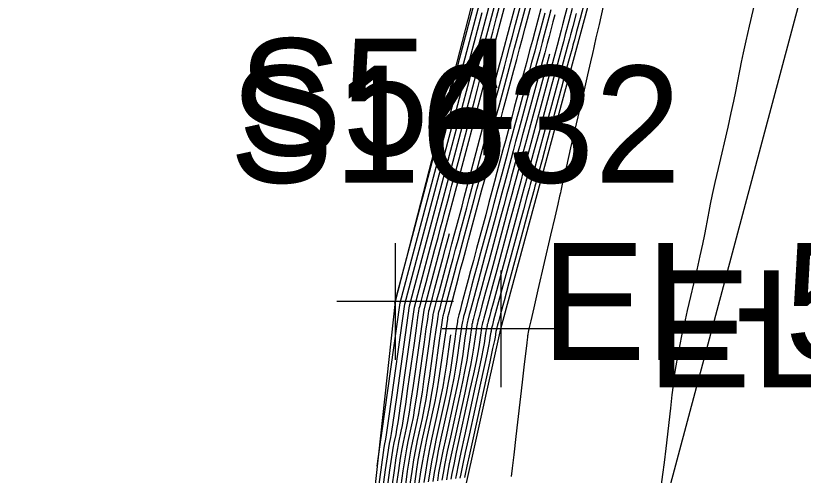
# Model space of a CAD drawing. Extents: x 1724534 to 1727318, y 657156 to 660047.
# Drawn here: x 1725493.06 to 1725520.01, y 659350.12 to 659365.85 of the extents above; entities that cross this region are included whole.
import ezdxf

# ---------------------------------------------------------------- set-up
doc = ezdxf.new("R2010")
doc.units = 0
for name, color, linetype in [('SURVEY - CONTOURS - Index with Text', 7, 'Continuous'), ('SURVEY - CONTOURS - Intermediate with optional Text', 7, 'Continuous'), ('SURVEY - DTM - Breaklines', 7, 'Continuous'), ('SURVEY - DTM - Breaklines - Points - Elevations', 7, 'Continuous'), ('SURVEY - DTM - Breaklines - Points - Locators', 7, 'Continuous'), ('SURVEY - DTM - Breaklines - Points - Numbers', 7, 'Continuous'), ('SURVEY - NON-TRANSPORTATION - Features', 7, 'Continuous'), ('SURVEY - NON-TRANSPORTATION - Features - Points - Elevations', 7, 'Continuous'), ('SURVEY - NON-TRANSPORTATION - Features - Points - Locators', 7, 'Continuous'), ('SURVEY - NON-TRANSPORTATION - Features - Points - Numbers', 7, 'Continuous'), ('SURVEY - UTILITIES - Fiber Optic Cable (Underground) with Text', 7, 'Continuous')]:
    doc.layers.add(name, color=color, linetype=linetype)

msp = doc.modelspace()

# ---------------------------------------------------------------- linework, layer by layer
at = {"layer": 'SURVEY - CONTOURS - Index with Text'}
for points in [[(1725513.165, 659366.174), (1725513.02, 659365.548), (1725512.915, 659365.095), (1725512.851, 659364.816), (1725512.827, 659364.709), (1725512.817, 659364.656), (1725512.794, 659364.551), (1725512.73, 659364.274), (1725512.627, 659363.825), (1725512.483, 659363.205), (1725512.046, 659361.322), (1725511.902, 659360.701), (1725511.798, 659360.249), (1725511.734, 659359.968), (1725511.709, 659359.857), (1725511.696, 659359.786), (1725511.672, 659359.676), (1725511.608, 659359.397), (1725511.505, 659358.95), (1725511.363, 659358.334), (1725510.931, 659356.469), (1725510.789, 659355.853), (1725510.686, 659355.406), (1725510.622, 659355.128), (1725510.598, 659355.018), (1725510.585, 659354.948), (1725510.581, 659354.922), (1725510.577, 659354.895), (1725510.573, 659354.867), (1725510.57, 659354.839), (1725510.561, 659354.763), (1725510.548, 659354.65), (1725510.515, 659354.37), (1725510.463, 659353.923), (1725510.392, 659353.308), (1725510.176, 659351.444), (1725510.104, 659350.826), (1725510.051, 659350.37), (1725510.016, 659350.076)], [(1725504.813, 659344.846), (1725505.001, 659346.251), (1725505.012, 659346.311), (1725505.212, 659347.765), (1725505.562, 659350.312), (1725505.669, 659351.069), (1725505.689, 659351.193), (1725505.712, 659351.299), (1725505.732, 659351.42), (1725505.837, 659352.147), (1725506.376, 659355.977), (1725507.31, 659359.504), (1725507.743, 659361.134), (1725508.587, 659364.316), (1725509.024, 659365.961)], [(1725511.328, 659364.537), (1725511.222, 659364.142), (1725511.084, 659363.627), (1725510.677, 659362.119), (1725510.539, 659361.604), (1725510.428, 659361.191), (1725510.344, 659360.88), (1725510.288, 659360.67), (1725510.176, 659360.247), (1725510.121, 659360.038), (1725510.037, 659359.726), (1725509.926, 659359.314), (1725509.788, 659358.799), (1725509.382, 659357.292), (1725509.244, 659356.782), (1725509.137, 659356.383), (1725509.06, 659356.094), (1725509.012, 659355.915), (1725508.925, 659355.587), (1725508.896, 659355.476), (1725508.873, 659355.39), (1725508.858, 659355.33), (1725508.85, 659355.295), (1725508.836, 659355.234), (1725508.829, 659355.193), (1725508.817, 659355.116), (1725508.801, 659355.003), (1725508.779, 659354.854), (1725508.717, 659354.408), (1725508.681, 659354.192), (1725508.62, 659353.875), (1725508.534, 659353.46), (1725508.422, 659352.945), (1725508.092, 659351.44), (1725507.981, 659350.925), (1725507.895, 659350.508), (1725507.834, 659350.189), (1725507.798, 659349.969)], [(1725506.249, 659349.775), (1725506.319, 659350.271), (1725506.383, 659350.686), (1725506.44, 659351.021), (1725506.49, 659351.276), (1725506.615, 659351.848), (1725506.666, 659352.1), (1725506.722, 659352.427), (1725506.785, 659352.829), (1725506.854, 659353.306), (1725507.046, 659354.677), (1725507.11, 659355.128), (1725507.156, 659355.453), (1725507.184, 659355.652), (1725507.195, 659355.724), (1725507.2, 659355.749), (1725507.215, 659355.805), (1725507.254, 659355.953), (1725507.317, 659356.193), (1725507.405, 659356.526), (1725507.673, 659357.537), (1725507.769, 659357.898), (1725507.855, 659358.223), (1725507.9, 659358.392)], [(1725507.935, 659354.922), (1725507.913, 659354.765), (1725507.785, 659353.857), (1725507.733, 659353.51), (1725507.671, 659353.151), (1725507.6, 659352.78), (1725507.519, 659352.397), (1725507.291, 659351.358), (1725507.21, 659350.973), (1725507.139, 659350.597), (1725507.077, 659350.23), (1725507.023, 659349.872)]]:
    msp.add_lwpolyline(points, dxfattribs=at)
at = {"layer": 'SURVEY - CONTOURS - Intermediate with optional Text'}
for points in [[(1725506.038, 659356.012), (1725506.046, 659356.068), (1725512.131, 659379.03), (1725512.165, 659379.148), (1725513.545, 659382.921), (1725513.701, 659383.35), (1725513.798, 659383.625), (1725513.838, 659383.743), (1725513.865, 659383.853), (1725513.904, 659383.97), (1725514, 659384.24), (1725514.361, 659385.24), (1725515.204, 659387.557), (1725515.358, 659387.985), (1725515.455, 659388.262), (1725515.496, 659388.389), (1725515.532, 659388.528), (1725515.572, 659388.654), (1725515.668, 659388.928), (1725516.023, 659389.918), (1725516.85, 659392.201)], [(1725505.425, 659350.429), (1725505.528, 659351.177), (1725505.583, 659351.558), (1725506.211, 659356.022), (1725509.724, 659369.275), (1725512.315, 659379.037), (1725512.339, 659379.118), (1725513.652, 659382.707), (1725513.804, 659383.129), (1725513.902, 659383.412), (1725513.947, 659383.554), (1725513.996, 659383.746), (1725514.04, 659383.888), (1725514.137, 659384.166), (1725514.285, 659384.583), (1725515.292, 659387.354), (1725515.442, 659387.774), (1725515.54, 659388.06), (1725515.587, 659388.21), (1725515.642, 659388.43), (1725515.688, 659388.579), (1725515.785, 659388.861), (1725515.932, 659389.275), (1725516.919, 659392.008)], [(1725505.298, 659347.28), (1725505.713, 659350.304), (1725505.778, 659350.757), (1725505.823, 659351.059), (1725505.849, 659351.21), (1725505.893, 659351.409), (1725505.918, 659351.556), (1725505.963, 659351.847), (1725506.109, 659352.864), (1725506.538, 659355.92), (1725507.448, 659359.356), (1725507.759, 659360.522), (1725508.726, 659364.17), (1725509.042, 659365.353), (1725510.005, 659368.984)], [(1725505.469, 659347.424), (1725505.865, 659350.295), (1725505.929, 659350.74), (1725505.977, 659351.05), (1725506.009, 659351.226), (1725506.073, 659351.519), (1725506.105, 659351.692), (1725506.153, 659351.992), (1725506.216, 659352.42), (1725506.702, 659355.871), (1725507.471, 659358.776), (1725507.928, 659360.488), (1725508.866, 659364.023), (1725509.212, 659365.318), (1725510.146, 659368.838)], [(1725506.094, 659349.756), (1725506.168, 659350.279), (1725506.231, 659350.704), (1725506.285, 659351.031), (1725506.33, 659351.259), (1725506.435, 659351.738), (1725506.479, 659351.964), (1725506.532, 659352.282), (1725506.595, 659352.692), (1725506.668, 659353.195), (1725507.031, 659355.773), (1725507.092, 659356.009), (1725507.801, 659358.686), (1725508.159, 659360.018), (1725509.079, 659363.485), (1725509.445, 659364.85), (1725510.36, 659368.298)], [(1725505.939, 659349.737), (1725506.016, 659350.287), (1725506.08, 659350.722), (1725506.131, 659351.04), (1725506.169, 659351.243), (1725506.254, 659351.628), (1725506.292, 659351.828), (1725506.343, 659352.137), (1725506.406, 659352.556), (1725506.481, 659353.085), (1725506.7, 659354.641), (1725506.772, 659355.153), (1725506.823, 659355.52), (1725506.855, 659355.743), (1725506.866, 659355.822), (1725506.87, 659355.84), (1725506.886, 659355.9), (1725506.93, 659356.065), (1725507.001, 659356.337), (1725507.101, 659356.714), (1725507.405, 659357.861), (1725507.51, 659358.259), (1725507.599, 659358.592), (1725507.67, 659358.859), (1725507.724, 659359.062), (1725507.846, 659359.514), (1725507.905, 659359.732), (1725507.988, 659360.045), (1725508.097, 659360.453), (1725508.23, 659360.956), (1725508.619, 659362.426), (1725508.753, 659362.93), (1725508.862, 659363.34), (1725508.946, 659363.656), (1725509.005, 659363.877), (1725509.13, 659364.342), (1725509.19, 659364.563), (1725509.273, 659364.876), (1725509.381, 659365.284), (1725509.514, 659365.784), (1725509.9, 659367.242)], [(1725506.404, 659349.795), (1725506.471, 659350.263), (1725506.534, 659350.668), (1725506.594, 659351.011), (1725506.65, 659351.292), (1725506.796, 659351.958), (1725506.852, 659352.236), (1725506.912, 659352.572), (1725506.974, 659352.965), (1725507.04, 659353.416), (1725507.22, 659354.695), (1725507.279, 659355.116), (1725507.322, 659355.419), (1725507.348, 659355.606), (1725507.359, 659355.675), (1725507.365, 659355.704), (1725507.379, 659355.757), (1725507.416, 659355.897), (1725507.475, 659356.122), (1725507.557, 659356.432), (1725507.807, 659357.375), (1725507.898, 659357.718), (1725507.983, 659358.039), (1725508.064, 659358.34), (1725508.139, 659358.619), (1725508.332, 659359.336), (1725508.41, 659359.627), (1725508.5, 659359.965), (1725508.603, 659360.349), (1725508.717, 659360.779), (1725509.037, 659361.987), (1725509.151, 659362.418), (1725509.253, 659362.803), (1725509.344, 659363.143), (1725509.423, 659363.437), (1725509.619, 659364.163), (1725509.698, 659364.457), (1725509.788, 659364.796), (1725509.89, 659365.179), (1725510.004, 659365.607), (1725510.321, 659366.806)], [(1725518.489, 659366.918), (1725518.156, 659365.486), (1725518.043, 659364.991), (1725517.951, 659364.581), (1725517.882, 659364.256), (1725517.835, 659364.016), (1725517.74, 659363.489), (1725517.693, 659363.249), (1725517.625, 659362.927), (1725517.535, 659362.522), (1725517.423, 659362.035), (1725517.096, 659360.624), (1725516.984, 659360.135), (1725516.893, 659359.727), (1725516.824, 659359.4), (1725516.776, 659359.153), (1725516.678, 659358.604), (1725516.63, 659358.359), (1725516.562, 659358.035), (1725516.472, 659357.632), (1725516.362, 659357.15), (1725516.041, 659355.76), (1725515.931, 659355.283), (1725515.845, 659354.895), (1725515.781, 659354.594), (1725515.739, 659354.382), (1725515.613, 659353.671), (1725515.6, 659353.594), (1725515.594, 659353.555), (1725515.587, 659353.498), (1725515.578, 659353.415), (1725515.554, 659353.207), (1725515.515, 659352.876), (1725515.462, 659352.42), (1725515.302, 659351.039), (1725515.246, 659350.557), (1725515.195, 659350.146), (1725515.151, 659349.808)], [(1725506.559, 659349.814), (1725506.622, 659350.255), (1725506.685, 659350.651), (1725506.748, 659351.002), (1725506.81, 659351.309), (1725506.977, 659352.067), (1725507.039, 659352.372), (1725507.102, 659352.717), (1725507.164, 659353.101), (1725507.226, 659353.526), (1725507.393, 659354.712), (1725507.448, 659355.103), (1725507.488, 659355.386), (1725507.513, 659355.56), (1725507.523, 659355.626), (1725507.53, 659355.658), (1725507.543, 659355.71), (1725507.578, 659355.84), (1725507.633, 659356.05), (1725507.709, 659356.338), (1725507.941, 659357.213), (1725508.027, 659357.537), (1725508.112, 659357.855), (1725508.195, 659358.167), (1725508.277, 659358.472), (1725508.494, 659359.276), (1725508.579, 659359.593), (1725508.671, 659359.939), (1725508.771, 659360.314), (1725508.879, 659360.72), (1725509.176, 659361.841), (1725509.283, 659362.247), (1725509.384, 659362.624), (1725509.477, 659362.972), (1725509.563, 659363.291), (1725509.781, 659364.104), (1725509.867, 659364.422), (1725509.96, 659364.769), (1725510.06, 659365.144), (1725510.167, 659365.548), (1725510.462, 659366.66)], [(1725506.714, 659349.833), (1725506.774, 659350.246), (1725506.836, 659350.633), (1725506.902, 659350.992), (1725506.971, 659351.325), (1725507.158, 659352.177), (1725507.226, 659352.508), (1725507.291, 659352.861), (1725507.354, 659353.238), (1725507.413, 659353.636), (1725507.566, 659354.73), (1725507.654, 659355.352), (1725507.677, 659355.514), (1725507.687, 659355.577), (1725507.695, 659355.613), (1725507.708, 659355.662), (1725507.74, 659355.784), (1725507.791, 659355.978), (1725507.861, 659356.244), (1725508.075, 659357.05), (1725508.156, 659357.357), (1725508.24, 659357.671), (1725508.415, 659358.324), (1725508.655, 659359.216), (1725508.747, 659359.558), (1725508.842, 659359.912), (1725508.94, 659360.28), (1725509.041, 659360.661), (1725509.315, 659361.695), (1725509.416, 659362.076), (1725509.514, 659362.445), (1725509.61, 659362.801), (1725509.702, 659363.144), (1725509.944, 659364.044), (1725510.036, 659364.387), (1725510.132, 659364.742), (1725510.229, 659365.11), (1725510.33, 659365.488), (1725510.602, 659366.515)], [(1725506.869, 659349.853), (1725506.925, 659350.238), (1725506.988, 659350.615), (1725507.056, 659350.983), (1725507.131, 659351.342), (1725507.338, 659352.287), (1725507.413, 659352.644), (1725507.481, 659353.006), (1725507.543, 659353.374), (1725507.599, 659353.747), (1725507.786, 659355.078), (1725507.82, 659355.318), (1725507.842, 659355.468), (1725507.851, 659355.528), (1725507.86, 659355.567), (1725507.872, 659355.615), (1725507.902, 659355.728), (1725507.949, 659355.906), (1725508.013, 659356.15), (1725508.209, 659356.888), (1725508.285, 659357.176), (1725508.368, 659357.487), (1725508.457, 659357.821), (1725508.553, 659358.177), (1725509.013, 659359.886), (1725509.109, 659360.245), (1725509.454, 659361.548), (1725509.549, 659361.905), (1725509.645, 659362.266), (1725509.742, 659362.63), (1725509.841, 659362.998), (1725510.107, 659363.984), (1725510.206, 659364.352), (1725510.303, 659364.716), (1725510.399, 659365.075), (1725510.493, 659365.429), (1725510.742, 659366.37)], [(1725511.968, 659366.261), (1725511.855, 659365.84), (1725511.774, 659365.537), (1725511.724, 659365.352), (1725511.586, 659364.831), (1725511.505, 659364.528), (1725511.392, 659364.107), (1725511.246, 659363.568), (1725510.558, 659361.012), (1725510.477, 659360.709), (1725510.428, 659360.524), (1725510.339, 659360.188), (1725510.095, 659359.279), (1725509.95, 659358.74), (1725509.52, 659357.145), (1725509.376, 659356.609), (1725509.146, 659355.753), (1725509.077, 659355.493), (1725509.054, 659355.404), (1725509.035, 659355.334), (1725509.022, 659355.282), (1725509.001, 659355.185), (1725508.994, 659355.147), (1725508.983, 659355.082), (1725508.97, 659354.99), (1725508.903, 659354.519), (1725508.871, 659354.328), (1725508.81, 659354.02), (1725508.721, 659353.596), (1725508.603, 659353.055), (1725508.135, 659350.915), (1725508.046, 659350.49), (1725507.985, 659350.181), (1725507.953, 659349.988)], [(1725512.535, 659366.363), (1725512.37, 659365.752), (1725512.25, 659365.306), (1725512.175, 659365.028), (1725512.145, 659364.916), (1725512.125, 659364.839), (1725512.095, 659364.727), (1725512.02, 659364.448), (1725511.9, 659364.002), (1725511.735, 659363.389), (1725511.235, 659361.533), (1725511.07, 659360.92), (1725510.95, 659360.475), (1725510.875, 659360.196), (1725510.845, 659360.085), (1725510.825, 659360.011), (1725510.795, 659359.899), (1725510.72, 659359.62), (1725510.6, 659359.174), (1725510.435, 659358.561), (1725509.934, 659356.702), (1725509.769, 659356.09), (1725509.65, 659355.646), (1725509.576, 659355.372), (1725509.548, 659355.266), (1725509.533, 659355.211), (1725509.527, 659355.189), (1725509.521, 659355.165), (1725509.516, 659355.14), (1725509.509, 659355.113), (1725509.493, 659355.037), (1725509.487, 659355.009), (1725509.482, 659354.981), (1725509.477, 659354.953), (1725509.473, 659354.925), (1725509.462, 659354.849), (1725509.439, 659354.737), (1725509.379, 659354.455), (1725509.281, 659354.004), (1725509.145, 659353.384), (1725508.733, 659351.506), (1725508.598, 659350.887), (1725508.5, 659350.437), (1725508.44, 659350.156), (1725508.417, 659350.046)], [(1725511.023, 659366.079), (1725510.819, 659365.311), (1725510.738, 659365.005), (1725510.646, 659364.662), (1725510.545, 659364.282), (1725510.433, 659363.865), (1725510.12, 659362.705), (1725510.008, 659362.288), (1725509.906, 659361.907), (1725509.814, 659361.563), (1725509.732, 659361.256), (1725509.528, 659360.484), (1725509.446, 659360.176), (1725509.354, 659359.833), (1725509.252, 659359.453), (1725509.141, 659359.038), (1725508.829, 659357.882), (1725508.72, 659357.474), (1725508.624, 659357.119), (1725508.543, 659356.815), (1725508.476, 659356.564), (1725508.317, 659355.962), (1725508.264, 659355.763), (1725508.225, 659355.615), (1725508.201, 659355.52), (1725508.19, 659355.476), (1725508.18, 659355.43), (1725508.171, 659355.376), (1725508.153, 659355.251), (1725508.124, 659355.053), (1725508.086, 659354.783), (1725507.972, 659353.967), (1725507.922, 659353.646), (1725507.861, 659353.296), (1725507.786, 659352.916), (1725507.7, 659352.506), (1725507.451, 659351.375), (1725507.365, 659350.963), (1725507.29, 659350.579), (1725507.228, 659350.222), (1725507.178, 659349.891)], [(1725511.372, 659366.046), (1725511.303, 659365.788), (1725511.146, 659365.193), (1725511.077, 659364.935), (1725510.99, 659364.608), (1725510.883, 659364.212), (1725510.399, 659362.412), (1725510.273, 659361.946), (1725510.167, 659361.549), (1725510.079, 659361.222), (1725510.01, 659360.963), (1725509.783, 659360.107), (1725509.696, 659359.779), (1725509.589, 659359.383), (1725509.464, 659358.918), (1725509.106, 659357.587), (1725508.881, 659356.751), (1725508.801, 659356.455), (1725508.744, 659356.24), (1725508.621, 659355.775), (1725508.58, 659355.619), (1725508.529, 659355.425), (1725508.52, 659355.385), (1725508.508, 659355.332), (1725508.5, 659355.285), (1725508.485, 659355.183), (1725508.462, 659355.028), (1725508.433, 659354.818), (1725508.344, 659354.188), (1725508.302, 659353.919), (1725508.24, 659353.586), (1725508.16, 659353.188), (1725508.061, 659352.726), (1725507.772, 659351.407), (1725507.673, 659350.944), (1725507.593, 659350.544), (1725507.531, 659350.206), (1725507.488, 659349.93)], [(1725512.102, 659366.091), (1725511.987, 659365.662), (1725511.908, 659365.367), (1725511.865, 659365.206), (1725511.799, 659364.957), (1725511.756, 659364.796), (1725511.676, 659364.501), (1725511.561, 659364.072), (1725511.409, 659363.508), (1725510.956, 659361.826), (1725510.804, 659361.262), (1725510.689, 659360.833), (1725510.61, 659360.538), (1725510.567, 659360.378), (1725510.501, 659360.129), (1725510.458, 659359.968), (1725510.379, 659359.673), (1725510.263, 659359.244), (1725510.111, 659358.68), (1725509.658, 659356.997), (1725509.507, 659356.436), (1725509.393, 659356.014), (1725509.318, 659355.733), (1725509.28, 659355.591), (1725509.229, 659355.399), (1725509.211, 659355.332), (1725509.197, 659355.278), (1725509.187, 659355.235), (1725509.18, 659355.204), (1725509.165, 659355.136), (1725509.158, 659355.101), (1725509.149, 659355.049), (1725509.139, 659354.978), (1725509.126, 659354.889), (1725509.09, 659354.629), (1725509.06, 659354.464), (1725508.999, 659354.165), (1725508.907, 659353.732), (1725508.784, 659353.165), (1725508.413, 659351.473), (1725508.289, 659350.906), (1725508.197, 659350.472), (1725508.137, 659350.173), (1725508.108, 659350.007)], [(1725511.163, 659365.933), (1725510.983, 659365.252), (1725510.908, 659364.97), (1725510.818, 659364.635), (1725510.714, 659364.247), (1725510.595, 659363.806), (1725510.259, 659362.558), (1725510.14, 659362.117), (1725510.036, 659361.728), (1725509.946, 659361.392), (1725509.871, 659361.109), (1725509.69, 659360.424), (1725509.615, 659360.141), (1725509.525, 659359.806), (1725509.421, 659359.418), (1725509.302, 659358.978), (1725508.967, 659357.734), (1725508.851, 659357.301), (1725508.752, 659356.935), (1725508.672, 659356.635), (1725508.61, 659356.402), (1725508.469, 659355.868), (1725508.422, 659355.691), (1725508.387, 659355.559), (1725508.365, 659355.472), (1725508.355, 659355.431), (1725508.344, 659355.381), (1725508.336, 659355.33), (1725508.319, 659355.217), (1725508.293, 659355.04), (1725508.26, 659354.801), (1725508.158, 659354.077), (1725508.112, 659353.783), (1725508.051, 659353.441), (1725507.973, 659353.052), (1725507.88, 659352.616), (1725507.612, 659351.391), (1725507.519, 659350.954), (1725507.441, 659350.561), (1725507.379, 659350.214), (1725507.333, 659349.911)], [(1725511.506, 659365.876), (1725511.444, 659365.643), (1725511.309, 659365.134), (1725511.247, 659364.901), (1725511.161, 659364.582), (1725511.053, 659364.177), (1725510.921, 659363.687), (1725510.538, 659362.265), (1725510.406, 659361.775), (1725510.297, 659361.37), (1725510.212, 659361.051), (1725510.149, 659360.817), (1725510.014, 659360.306), (1725509.952, 659360.072), (1725509.866, 659359.753), (1725509.758, 659359.348), (1725509.626, 659358.859), (1725509.244, 659357.44), (1725509.113, 659356.955), (1725509.009, 659356.567), (1725508.93, 659356.274), (1725508.878, 659356.077), (1725508.773, 659355.681), (1725508.738, 659355.548), (1725508.711, 659355.447), (1725508.694, 659355.377), (1725508.685, 659355.34), (1725508.672, 659355.283), (1725508.665, 659355.239), (1725508.651, 659355.15), (1725508.632, 659355.015), (1725508.606, 659354.836), (1725508.531, 659354.298), (1725508.491, 659354.055), (1725508.43, 659353.731), (1725508.347, 659353.324), (1725508.242, 659352.836), (1725507.932, 659351.424), (1725507.827, 659350.935), (1725507.744, 659350.526), (1725507.682, 659350.197), (1725507.643, 659349.949)], [(1725512.236, 659365.921), (1725512.119, 659365.484), (1725512.041, 659365.197), (1725512.005, 659365.061), (1725511.962, 659364.898), (1725511.848, 659364.474), (1725511.73, 659364.037), (1725511.095, 659361.679), (1725510.937, 659361.091), (1725510.819, 659360.654), (1725510.742, 659360.367), (1725510.706, 659360.231), (1725510.663, 659360.07), (1725510.627, 659359.934), (1725510.549, 659359.647), (1725510.432, 659359.209), (1725510.273, 659358.62), (1725509.796, 659356.85), (1725509.447, 659355.552), (1725509.414, 659355.429), (1725509.369, 659355.261), (1725509.359, 659355.222), (1725509.351, 659355.187), (1725509.344, 659355.158), (1725509.329, 659355.087), (1725509.323, 659355.055), (1725509.316, 659355.015), (1725509.308, 659354.965), (1725509.299, 659354.907), (1725509.276, 659354.739), (1725509.25, 659354.6), (1725509.189, 659354.31), (1725508.965, 659353.275), (1725508.573, 659351.49), (1725508.444, 659350.896), (1725508.349, 659350.455), (1725508.288, 659350.165), (1725508.262, 659350.026)]]:
    msp.add_lwpolyline(points, dxfattribs=at)
at = {"layer": 'SURVEY - DTM - Breaklines'}
msp.add_lwpolyline([(1725548.52, 659521.481), (1725540.965, 659497.216), (1725536.847, 659481.64), (1725536.065, 659476.4), (1725532.186, 659451.331), (1725527.526, 659426.779), (1725520.287, 659402.807), (1725512.005, 659379.174), (1725506.044, 659356.068), (1725503.268, 659330.772), (1725496.158, 659306.737), (1725491.301, 659280.213), (1725484.669, 659256.065), (1725478.26, 659232.056), (1725472.366, 659207.66), (1725466.542, 659183.359), (1725459.12, 659159.228), (1725454.379, 659134.473), (1725448.668, 659109.979), (1725442.764, 659085.69), (1725436.263, 659061.294), (1725431.444, 659036.269), (1725428.274, 659013.717), (1725429.417, 659007.151)], dxfattribs=at)
at = {"layer": 'SURVEY - DTM - Breaklines - Points - Locators'}
for p, q in [((1725506.044, 659358.068), (1725506.044, 659354.068)), ((1725508.044, 659356.068), (1725504.044, 659356.068))]:
    msp.add_line(p, q, dxfattribs=at)
at = {"layer": 'SURVEY - NON-TRANSPORTATION - Features'}
msp.add_lwpolyline([(1725478.626, 659231.962), (1725484.871, 659256.014), (1725491.647, 659280.125), (1725496.324, 659306.695), (1725504.184, 659330.541), (1725509.657, 659355.134), (1725515.881, 659378.125), (1725522.114, 659402.336), (1725528.356, 659426.565), (1725533.162, 659451.14), (1725540.618, 659474.976), (1725541.895, 659480.465), (1725545.325, 659497.45), (1725552.4, 659520.505), (1725557.595, 659544.875), (1725563.899, 659569.033), (1725569.664, 659593.303), (1725577.056, 659617.422)], dxfattribs=at)
at = {"layer": 'SURVEY - NON-TRANSPORTATION - Features - Points - Locators'}
for p, q in [((1725509.657, 659357.134), (1725509.657, 659353.134)), ((1725511.657, 659355.134), (1725507.657, 659355.134))]:
    msp.add_line(p, q, dxfattribs=at)
at = {"layer": 'SURVEY - UTILITIES - Fiber Optic Cable (Underground) with Text'}
msp.add_lwpolyline([(1725620.739, 659775.717), (1725611.515, 659729.876), (1725595.678, 659670.817), (1725588.852, 659637.987), (1725579.945, 659608.985), (1725572.052, 659574.699), (1725561.954, 659530.586), (1725538.949, 659448.715), (1725526.808, 659392.271), (1725505.744, 659313.434), (1725493.556, 659248.407)], dxfattribs=at)

# ---------------------------------------------------------------- texts
at = {"layer": 'SURVEY - DTM - Breaklines - Points - Elevations'}
msp.add_text('EL-567.01', height=4, dxfattribs=at).set_placement((1725511.044, 659354.068))
at = {"layer": 'SURVEY - DTM - Breaklines - Points - Numbers'}
msp.add_text('S54', height=4, dxfattribs=at).set_placement((1725500.66, 659361.068))
at = {"layer": 'SURVEY - NON-TRANSPORTATION - Features - Points - Elevations'}
msp.add_text('EL-545.18', height=4, dxfattribs=at).set_placement((1725514.657, 659353.134))
at = {"layer": 'SURVEY - NON-TRANSPORTATION - Features - Points - Numbers'}
msp.add_text('S1632', height=4, dxfattribs=at).set_placement((1725500.369, 659360.134))

doc.saveas('drawing.dxf')
